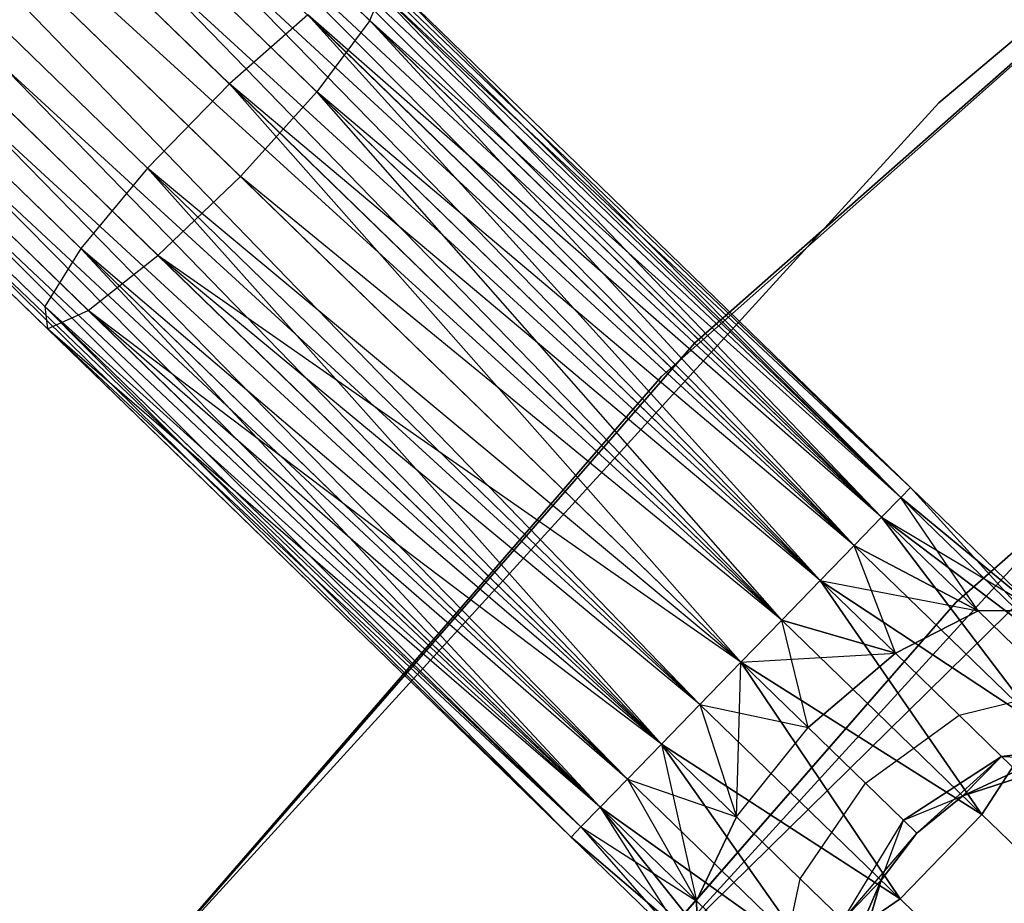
# Model space of a CAD drawing. Extents: x -91 to 91, y -91 to 262.
# Tile 310 of 480: x -47.76 to -43.75, y 42.51 to 46.11. Entities that reach past the tile are written whole.
import ezdxf

# ---------------------------------------------------------------- set-up
doc = ezdxf.new("R2010")
doc.units = 0
doc.header["$LTSCALE"] = 25.4
doc.layers.get('0').update_dxf_attribs({"linetype": 'CONTINUOUS'})

# ---------------------------------------------------------------- blocks, each defined once
blk = doc.blocks.new('ETE0_STL_1')
at = {"color": 0}
for p, q in [((-37.667, 51.1219, 330.5076), (-44.0175, 45.768, 330.5076)), ((-44.0175, 45.768, 321.0076), (-37.667, 51.1219, 321.0076)), ((-37.667, 51.1219, 330.5076), (-44.0175, 45.768, 330.5076)), ((-44.0175, 45.768, 321.0076), (-37.667, 51.1219, 321.0076)), ((-45.0112, 44.7911, 159.5), (-38.7797, 50.283, 159.5)), ((-38.7797, 50.283, 169), (-45.0112, 44.7911, 169)), ((-45.0112, 44.7911, 159.5), (-38.7797, 50.283, 159.5)), ((-38.7797, 50.283, 169), (-45.0112, 44.7911, 169)), ((-38.9328, 50.1646, 158.5), (-45.1475, 44.6537, 158.5)), ((-45.1475, 44.6537, 159.5), (-38.9328, 50.1646, 159.5)), ((-38.9328, 50.1646, 158.5), (-45.1475, 44.6537, 158.5)), ((-45.1475, 44.6537, 159.5), (-38.9328, 50.1646, 159.5)), ((-44.1726, 44.1603, 170.3622), (-49.6517, 49.5593, 170.1281)), ((-44.1324, 44.2017, 170.1281), (-49.6517, 49.5593, 170.1281)), ((-44.1726, 44.1603, 170.3622), (-49.6517, 49.5593, 170.1281)), ((-44.1324, 44.2017, 170.1281), (-49.6517, 49.5593, 170.1281)), ((-44.1324, 44.2017, 169.8871), (-49.6517, 49.5593, 170.1281)), ((-44.1324, 44.2017, 169.8871), (-49.6517, 49.5593, 170.1281)), ((-44.1324, 44.2017, 169.8871), (-49.6919, 49.5179, 169.653)), ((-44.1726, 44.1603, 169.653), (-49.6919, 49.5179, 169.653)), ((-44.1324, 44.2017, 169.8871), (-49.6919, 49.5179, 169.653)), ((-44.1726, 44.1603, 169.653), (-49.6919, 49.5179, 169.653)), ((-44.2506, 44.0799, 169.4395), (-49.6919, 49.5179, 169.653)), ((-44.2506, 44.0799, 169.4395), (-49.6919, 49.5179, 169.653)), ((-44.362, 43.9652, 170.7561), (-49.7699, 49.4375, 170.5757)), ((-44.2506, 44.0799, 170.5757), (-49.7699, 49.4375, 170.5757)), ((-44.362, 43.9652, 170.7561), (-49.7699, 49.4375, 170.5757)), ((-44.2506, 44.0799, 170.5757), (-49.7699, 49.4375, 170.5757)), ((-44.1726, 44.1603, 170.3622), (-49.7699, 49.4375, 170.5757)), ((-44.1726, 44.1603, 170.3622), (-49.7699, 49.4375, 170.5757)), ((-44.2506, 44.0799, 169.4395), (-49.8812, 49.3228, 169.2591)), ((-44.362, 43.9652, 169.2591), (-49.8812, 49.3228, 169.2591)), ((-44.2506, 44.0799, 169.4395), (-49.8812, 49.3228, 169.2591)), ((-44.362, 43.9652, 169.2591), (-49.8812, 49.3228, 169.2591)), ((-44.5002, 43.8229, 169.1222), (-49.8812, 49.3228, 169.2591)), ((-44.5002, 43.8229, 169.1222), (-49.8812, 49.3228, 169.2591)), ((-44.6572, 43.6611, 170.9785), (-50.0194, 49.1805, 170.8931)), ((-44.5002, 43.8229, 170.8931), (-50.0194, 49.1805, 170.8931)), ((-44.6572, 43.6611, 170.9785), (-50.0194, 49.1805, 170.8931)), ((-44.5002, 43.8229, 170.8931), (-50.0194, 49.1805, 170.8931)), ((-44.362, 43.9652, 170.7561), (-50.0194, 49.1805, 170.8931)), ((-44.362, 43.9652, 170.7561), (-50.0194, 49.1805, 170.8931)), ((-37.8636, 49.0953, 159.5), (-43.9479, 43.733, 159.5)), ((-43.9479, 43.733, 169), (-37.8636, 49.0953, 169)), ((-43.9479, 43.733, 169), (-37.8636, 49.0953, 169)), ((-37.8636, 49.0953, 159.5), (-43.9479, 43.733, 159.5)), ((-44.5002, 43.8229, 169.1222), (-50.1764, 49.0187, 169.0367)), ((-44.5002, 43.8229, 169.1222), (-50.1764, 49.0187, 169.0367)), ((-44.6572, 43.6611, 169.0367), (-50.1764, 49.0187, 169.0367)), ((-44.6572, 43.6611, 169.0367), (-50.1764, 49.0187, 169.0367)), ((-50.3431, 48.847, 171.0076), (-44.6572, 43.6611, 170.9785)), ((-44.8239, 43.4894, 169.0076), (-50.3431, 48.847, 169.0076)), ((-44.8239, 43.4894, 169.0076), (-50.3431, 48.847, 169.0076)), ((-44.9905, 43.3177, 170.9785), (-50.3431, 48.847, 171.0076)), ((-44.9905, 43.3177, 170.9785), (-50.3431, 48.847, 171.0076)), ((-44.8239, 43.4894, 171.0076), (-50.3431, 48.847, 171.0076)), ((-44.8239, 43.4894, 171.0076), (-50.3431, 48.847, 171.0076)), ((-50.3431, 48.847, 171.0076), (-44.6572, 43.6611, 170.9785)), ((-44.9905, 43.3177, 169.0367), (-50.5098, 48.6753, 169.0367)), ((-44.9905, 43.3177, 169.0367), (-50.5098, 48.6753, 169.0367)), ((-45.1475, 43.1559, 169.1222), (-50.5098, 48.6753, 169.0367)), ((-45.1475, 43.1559, 169.1222), (-50.5098, 48.6753, 169.0367)), ((-45.2857, 43.0136, 170.7561), (-50.6668, 48.5135, 170.8931)), ((-45.1475, 43.1559, 170.8931), (-50.6668, 48.5135, 170.8931)), ((-45.2857, 43.0136, 170.7561), (-50.6668, 48.5135, 170.8931)), ((-45.1475, 43.1559, 170.8931), (-50.6668, 48.5135, 170.8931)), ((-44.9905, 43.3177, 170.9785), (-50.6668, 48.5135, 170.8931)), ((-44.9905, 43.3177, 170.9785), (-50.6668, 48.5135, 170.8931)), ((-45.1475, 43.1559, 169.1222), (-50.805, 48.3712, 169.2591)), ((-45.2857, 43.0136, 169.2591), (-50.805, 48.3712, 169.2591)), ((-45.1475, 43.1559, 169.1222), (-50.805, 48.3712, 169.2591)), ((-45.2857, 43.0136, 169.2591), (-50.805, 48.3712, 169.2591)), ((-45.3971, 42.8989, 169.4395), (-50.805, 48.3712, 169.2591)), ((-45.3971, 42.8989, 169.4395), (-50.805, 48.3712, 169.2591)), ((-45.4751, 42.8185, 170.3622), (-50.9163, 48.2565, 170.5757)), ((-45.3971, 42.8989, 170.5757), (-50.9163, 48.2565, 170.5757)), ((-45.4751, 42.8185, 170.3622), (-50.9163, 48.2565, 170.5757)), ((-45.3971, 42.8989, 170.5757), (-50.9163, 48.2565, 170.5757)), ((-45.2857, 43.0136, 170.7561), (-50.9163, 48.2565, 170.5757)), ((-45.2857, 43.0136, 170.7561), (-50.9163, 48.2565, 170.5757)), ((-45.3971, 42.8989, 169.4395), (-50.9944, 48.1761, 169.653)), ((-45.4751, 42.8185, 169.653), (-50.9944, 48.1761, 169.653)), ((-45.3971, 42.8989, 169.4395), (-50.9944, 48.1761, 169.653)), ((-45.4751, 42.8185, 169.653), (-50.9944, 48.1761, 169.653)), ((-45.5153, 42.7771, 169.8871), (-50.9944, 48.1761, 169.653)), ((-45.5153, 42.7771, 169.8871), (-50.9944, 48.1761, 169.653)), ((-45.5153, 42.7771, 169.8871), (-51.0346, 48.1347, 170.1281)), ((-45.5153, 42.7771, 169.8871), (-51.0346, 48.1347, 170.1281)), ((-45.5153, 42.7771, 170.1281), (-51.0346, 48.1347, 170.1281)), ((-45.5153, 42.7771, 170.1281), (-51.0346, 48.1347, 170.1281)), ((-45.4751, 42.8185, 170.3622), (-51.0346, 48.1347, 170.1281)), ((-45.4751, 42.8185, 170.3622), (-51.0346, 48.1347, 170.1281)), ((-46.3356, 46.1038, 319.2211), (-48.3737, 48.0823, 318.5705)), ((-46.3356, 46.1038, 319.2211), (-48.3737, 48.0823, 318.5705)), ((-46.9073, 45.8453, 320.7428), (-49.1068, 47.9804, 320.0407)), ((-46.9073, 45.8453, 320.7428), (-49.1068, 47.9804, 320.0407)), ((-46.5511, 45.8137, 318.9072), (-48.5559, 47.7598, 318.2673)), ((-46.5511, 45.8137, 318.9072), (-48.5559, 47.7598, 318.2673)), ((-47.2407, 45.5019, 320.7428), (-49.4402, 47.637, 320.0407)), ((-47.2407, 45.5019, 320.7428), (-49.4402, 47.637, 320.0407)), ((-48.8553, 47.4028, 318.1579), (-46.8625, 45.4683, 318.794)), ((-48.8553, 47.4028, 318.1579), (-46.8625, 45.4683, 318.794)), ((-47.512, 45.1746, 320.5228), (-49.6882, 47.2871, 319.8282)), ((-47.512, 45.1746, 320.5228), (-49.6882, 47.2871, 319.8282)), ((-47.1985, 45.1468, 318.9072), (-49.2033, 47.0929, 318.2673)), ((-47.1985, 45.1468, 318.9072), (-49.2033, 47.0929, 318.2673)), ((-47.6591, 44.9385, 320.1334), (-49.794, 47.0109, 319.4519)), ((-47.6591, 44.9385, 320.1334), (-49.794, 47.0109, 319.4519)), ((-47.4821, 44.9228, 319.2211), (-49.5202, 46.9012, 318.5705)), ((-47.4821, 44.9228, 319.2211), (-49.5202, 46.9012, 318.5705)), ((-40.4666, 46.9069, 327.5076), (-46.243, 41.2237, 327.5076)), ((-46.243, 41.2237, 328.5076), (-40.4666, 46.9069, 328.5076)), ((-40.4666, 46.9069, 327.5076), (-46.243, 41.2237, 327.5076)), ((-46.243, 41.2237, 328.5076), (-40.4666, 46.9069, 328.5076)), ((-47.6483, 44.8476, 319.6635), (-49.7334, 46.8716, 318.998)), ((-47.6483, 44.8476, 319.6635), (-49.7334, 46.8716, 318.998)), ((-44.2506, 44.0799, 320.5757), (-46.3566, 46.2803, 320.1334)), ((-44.1726, 44.1603, 320.3622), (-46.3566, 46.2803, 320.1334)), ((-44.2506, 44.0799, 320.5757), (-46.3566, 46.2803, 320.1334)), ((-44.1726, 44.1603, 320.3622), (-46.3566, 46.2803, 320.1334)), ((-44.1324, 44.2017, 320.1281), (-46.3566, 46.2803, 320.1334)), ((-44.1324, 44.2017, 320.1281), (-46.3566, 46.2803, 320.1334)), ((-46.3356, 46.1038, 319.2211), (-46.2654, 46.2722, 319.6635)), ((-46.3356, 46.1038, 319.2211), (-46.2654, 46.2722, 319.6635)), ((-44.1324, 44.2017, 319.8871), (-46.2654, 46.2722, 319.6635)), ((-44.1324, 44.2017, 320.1281), (-46.2654, 46.2722, 319.6635)), ((-44.1324, 44.2017, 320.1281), (-46.2654, 46.2722, 319.6635)), ((-44.1324, 44.2017, 319.8871), (-46.2654, 46.2722, 319.6635)), ((-44.1726, 44.1603, 319.653), (-46.2654, 46.2722, 319.6635)), ((-44.1726, 44.1603, 319.653), (-46.2654, 46.2722, 319.6635)), ((-46.5882, 46.1263, 320.5228), (-46.9073, 45.8453, 320.7428)), ((-46.5882, 46.1263, 320.5228), (-46.9073, 45.8453, 320.7428)), ((-44.5002, 43.8229, 320.8931), (-46.5882, 46.1263, 320.5228)), ((-44.362, 43.9652, 320.7561), (-46.5882, 46.1263, 320.5228)), ((-44.5002, 43.8229, 320.8931), (-46.5882, 46.1263, 320.5228)), ((-44.362, 43.9652, 320.7561), (-46.5882, 46.1263, 320.5228)), ((-44.2506, 44.0799, 320.5757), (-46.5882, 46.1263, 320.5228)), ((-44.2506, 44.0799, 320.5757), (-46.5882, 46.1263, 320.5228)), ((-46.3356, 46.1038, 319.2211), (-46.5511, 45.8137, 318.9072)), ((-46.3356, 46.1038, 319.2211), (-46.5511, 45.8137, 318.9072)), ((-44.1726, 44.1603, 319.653), (-46.3356, 46.1038, 319.2211)), ((-44.2506, 44.0799, 319.4395), (-46.3356, 46.1038, 319.2211)), ((-44.1726, 44.1603, 319.653), (-46.3356, 46.1038, 319.2211)), ((-44.2506, 44.0799, 319.4395), (-46.3356, 46.1038, 319.2211)), ((-44.362, 43.9652, 319.2591), (-46.3356, 46.1038, 319.2211)), ((-44.362, 43.9652, 319.2591), (-46.3356, 46.1038, 319.2211)), ((-46.9073, 45.8453, 320.7428), (-47.2407, 45.5019, 320.7428)), ((-46.9073, 45.8453, 320.7428), (-47.2407, 45.5019, 320.7428)), ((-44.8239, 43.4894, 321.0076), (-46.9073, 45.8453, 320.7428)), ((-44.6572, 43.6611, 320.9785), (-46.9073, 45.8453, 320.7428)), ((-44.8239, 43.4894, 321.0076), (-46.9073, 45.8453, 320.7428)), ((-44.6572, 43.6611, 320.9785), (-46.9073, 45.8453, 320.7428)), ((-44.5002, 43.8229, 320.8931), (-46.9073, 45.8453, 320.7428)), ((-44.5002, 43.8229, 320.8931), (-46.9073, 45.8453, 320.7428)), ((-46.5511, 45.8137, 318.9072), (-46.8625, 45.4683, 318.794)), ((-46.5511, 45.8137, 318.9072), (-46.8625, 45.4683, 318.794)), ((-44.362, 43.9652, 319.2591), (-46.5511, 45.8137, 318.9072)), ((-44.362, 43.9652, 319.2591), (-46.5511, 45.8137, 318.9072)), ((-44.5002, 43.8229, 319.1222), (-46.5511, 45.8137, 318.9072)), ((-44.5002, 43.8229, 319.1222), (-46.5511, 45.8137, 318.9072)), ((-44.6572, 43.6611, 319.0367), (-46.5511, 45.8137, 318.9072)), ((-44.6572, 43.6611, 319.0367), (-46.5511, 45.8137, 318.9072)), ((-44.0175, 45.768, 330.5076), (-49.6149, 39.631, 330.5076)), ((-49.6149, 39.631, 321.0076), (-44.0175, 45.768, 321.0076)), ((-44.0175, 45.768, 330.5076), (-49.6149, 39.631, 330.5076)), ((-49.6149, 39.631, 321.0076), (-44.0175, 45.768, 321.0076)), ((-44.0175, 45.768, 330.5076), (-44.0175, 45.768, 321.0076)), ((-44.0175, 45.768, 330.5076), (-44.0175, 45.768, 321.0076)), ((-47.2407, 45.5019, 320.7428), (-47.512, 45.1746, 320.5228)), ((-47.2407, 45.5019, 320.7428), (-47.512, 45.1746, 320.5228)), ((-45.1475, 43.1559, 320.8931), (-47.2407, 45.5019, 320.7428)), ((-44.9905, 43.3177, 320.9785), (-47.2407, 45.5019, 320.7428)), ((-45.1475, 43.1559, 320.8931), (-47.2407, 45.5019, 320.7428)), ((-44.9905, 43.3177, 320.9785), (-47.2407, 45.5019, 320.7428)), ((-44.8239, 43.4894, 321.0076), (-47.2407, 45.5019, 320.7428)), ((-44.8239, 43.4894, 321.0076), (-47.2407, 45.5019, 320.7428)), ((-47.1985, 45.1468, 318.9072), (-46.8625, 45.4683, 318.794)), ((-47.1985, 45.1468, 318.9072), (-46.8625, 45.4683, 318.794)), ((-46.8625, 45.4683, 318.794), (-44.8239, 43.4894, 319.0076)), ((-44.6572, 43.6611, 319.0367), (-46.8625, 45.4683, 318.794)), ((-44.6572, 43.6611, 319.0367), (-46.8625, 45.4683, 318.794)), ((-46.8625, 45.4683, 318.794), (-44.8239, 43.4894, 319.0076)), ((-47.512, 45.1746, 320.5228), (-47.6591, 44.9385, 320.1334)), ((-47.512, 45.1746, 320.5228), (-47.6591, 44.9385, 320.1334)), ((-45.3971, 42.8989, 320.5757), (-47.512, 45.1746, 320.5228)), ((-45.2857, 43.0136, 320.7561), (-47.512, 45.1746, 320.5228)), ((-45.3971, 42.8989, 320.5757), (-47.512, 45.1746, 320.5228)), ((-45.2857, 43.0136, 320.7561), (-47.512, 45.1746, 320.5228)), ((-45.1475, 43.1559, 320.8931), (-47.512, 45.1746, 320.5228)), ((-45.1475, 43.1559, 320.8931), (-47.512, 45.1746, 320.5228)), ((-47.4821, 44.9228, 319.2211), (-47.1985, 45.1468, 318.9072)), ((-47.4821, 44.9228, 319.2211), (-47.1985, 45.1468, 318.9072)), ((-44.8239, 43.4894, 319.0076), (-47.1985, 45.1468, 318.9072)), ((-44.9905, 43.3177, 319.0367), (-47.1985, 45.1468, 318.9072)), ((-44.8239, 43.4894, 319.0076), (-47.1985, 45.1468, 318.9072)), ((-44.9905, 43.3177, 319.0367), (-47.1985, 45.1468, 318.9072)), ((-45.1475, 43.1559, 319.1222), (-47.1985, 45.1468, 318.9072)), ((-45.1475, 43.1559, 319.1222), (-47.1985, 45.1468, 318.9072)), ((-45.5153, 42.7771, 320.1281), (-47.6591, 44.9385, 320.1334)), ((-47.6591, 44.9385, 320.1334), (-47.6483, 44.8476, 319.6635)), ((-45.4751, 42.8185, 320.3622), (-47.6591, 44.9385, 320.1334)), ((-45.5153, 42.7771, 320.1281), (-47.6591, 44.9385, 320.1334)), ((-45.4751, 42.8185, 320.3622), (-47.6591, 44.9385, 320.1334)), ((-45.3971, 42.8989, 320.5757), (-47.6591, 44.9385, 320.1334)), ((-45.3971, 42.8989, 320.5757), (-47.6591, 44.9385, 320.1334)), ((-47.6591, 44.9385, 320.1334), (-47.6483, 44.8476, 319.6635)), ((-47.6483, 44.8476, 319.6635), (-47.4821, 44.9228, 319.2211)), ((-47.6483, 44.8476, 319.6635), (-47.4821, 44.9228, 319.2211)), ((-45.1475, 43.1559, 319.1222), (-47.4821, 44.9228, 319.2211)), ((-45.2857, 43.0136, 319.2591), (-47.4821, 44.9228, 319.2211)), ((-45.1475, 43.1559, 319.1222), (-47.4821, 44.9228, 319.2211)), ((-45.2857, 43.0136, 319.2591), (-47.4821, 44.9228, 319.2211)), ((-45.3971, 42.8989, 319.4395), (-47.4821, 44.9228, 319.2211)), ((-45.3971, 42.8989, 319.4395), (-47.4821, 44.9228, 319.2211)), ((-45.5153, 42.7771, 320.1281), (-47.6483, 44.8476, 319.6635)), ((-45.5153, 42.7771, 319.8871), (-47.6483, 44.8476, 319.6635)), ((-45.3971, 42.8989, 319.4395), (-47.6483, 44.8476, 319.6635)), ((-45.3971, 42.8989, 319.4395), (-47.6483, 44.8476, 319.6635)), ((-45.4751, 42.8185, 319.653), (-47.6483, 44.8476, 319.6635)), ((-45.5153, 42.7771, 319.8871), (-47.6483, 44.8476, 319.6635)), ((-45.4751, 42.8185, 319.653), (-47.6483, 44.8476, 319.6635)), ((-45.5153, 42.7771, 320.1281), (-47.6483, 44.8476, 319.6635)), ((-50.4725, 38.5328, 159.5), (-45.0112, 44.7911, 159.5)), ((-45.0112, 44.7911, 169), (-50.4725, 38.5328, 169)), ((-50.4725, 38.5328, 159.5), (-45.0112, 44.7911, 159.5)), ((-45.0112, 44.7911, 169), (-50.4725, 38.5328, 169)), ((-45.0112, 44.7911, 159.5), (-45.0112, 44.7911, 169)), ((-45.0112, 44.7911, 159.5), (-45.0112, 44.7911, 169)), ((-48.4429, 38.6948, 330.5076), (-42.9777, 44.6868, 330.5076)), ((-42.9777, 44.6868, 321.0076), (-48.4429, 38.6948, 321.0076)), ((-42.9777, 44.6868, 321.0076), (-48.4429, 38.6948, 321.0076)), ((-48.4429, 38.6948, 330.5076), (-42.9777, 44.6868, 330.5076)), ((-45.1475, 44.6537, 158.5), (-50.5898, 38.3787, 158.5)), ((-50.5898, 38.3787, 159.5), (-45.1475, 44.6537, 159.5)), ((-45.1475, 44.6537, 158.5), (-50.5898, 38.3787, 158.5)), ((-50.5898, 38.3787, 159.5), (-45.1475, 44.6537, 159.5)), ((-45.1475, 44.6537, 158.5), (-45.1475, 44.6537, 159.5)), ((-45.1475, 44.6537, 158.5), (-45.1475, 44.6537, 159.5)), ((-44.1324, 44.2017, 320.1281), (-44.1726, 44.1603, 320.3622)), ((-44.1726, 44.1603, 319.653), (-44.1324, 44.2017, 319.8871)), ((-44.1324, 44.2017, 320.1281), (-44.1726, 44.1603, 320.3622)), ((-44.1726, 44.1603, 319.653), (-44.1324, 44.2017, 319.8871)), ((-44.1726, 44.1603, 170.3622), (-44.1324, 44.2017, 170.1281)), ((-44.1324, 44.2017, 169.8871), (-44.1726, 44.1603, 169.653)), ((-44.1324, 44.2017, 169.8871), (-44.1726, 44.1603, 169.653)), ((-44.1726, 44.1603, 170.3622), (-44.1324, 44.2017, 170.1281)), ((-43.6163, 43.7007, 320.2712), (-44.1324, 44.2017, 320.1281)), ((-43.6163, 43.7007, 320.2712), (-44.1324, 44.2017, 319.8871)), ((-43.6163, 43.7007, 320.2712), (-44.1324, 44.2017, 320.1281)), ((-43.6163, 43.7007, 320.2712), (-44.1324, 44.2017, 319.8871)), ((-43.526, 43.5327, 319.8322), (-44.1324, 44.2017, 319.8871)), ((-43.526, 43.5327, 319.8322), (-44.1324, 44.2017, 319.8871)), ((-44.1324, 44.2017, 170.1281), (-43.6163, 43.7007, 169.744)), ((-44.1324, 44.2017, 169.8871), (-43.6163, 43.7007, 169.744)), ((-44.1324, 44.2017, 169.8871), (-43.6163, 43.7007, 169.744)), ((-44.1324, 44.2017, 170.1281), (-43.6163, 43.7007, 169.744)), ((-44.1324, 44.2017, 170.1281), (-43.526, 43.5327, 170.183)), ((-44.1324, 44.2017, 170.1281), (-43.526, 43.5327, 170.183)), ((-44.1726, 44.1603, 320.3622), (-44.2506, 44.0799, 320.5757)), ((-44.2506, 44.0799, 319.4395), (-44.1726, 44.1603, 319.653)), ((-44.1726, 44.1603, 320.3622), (-44.2506, 44.0799, 320.5757)), ((-44.2506, 44.0799, 319.4395), (-44.1726, 44.1603, 319.653)), ((-44.2506, 44.0799, 170.5757), (-44.1726, 44.1603, 170.3622)), ((-44.1726, 44.1603, 169.653), (-44.2506, 44.0799, 169.4395)), ((-44.1726, 44.1603, 169.653), (-44.2506, 44.0799, 169.4395)), ((-44.2506, 44.0799, 170.5757), (-44.1726, 44.1603, 170.3622)), ((-43.8574, 43.6982, 320.6847), (-44.1726, 44.1603, 320.3622)), ((-43.8574, 43.6982, 320.6847), (-44.1726, 44.1603, 320.3622)), ((-43.6163, 43.7007, 320.2712), (-44.1726, 44.1603, 320.3622)), ((-43.6163, 43.7007, 320.2712), (-44.1726, 44.1603, 320.3622)), ((-43.526, 43.5327, 319.8322), (-44.1726, 44.1603, 319.653)), ((-43.526, 43.5327, 319.8322), (-44.1726, 44.1603, 319.653)), ((-44.1726, 44.1603, 169.653), (-43.6163, 43.7007, 169.744)), ((-44.1726, 44.1603, 169.653), (-43.6163, 43.7007, 169.744)), ((-44.1726, 44.1603, 170.3622), (-43.526, 43.5327, 170.183)), ((-44.1726, 44.1603, 170.3622), (-43.526, 43.5327, 170.183)), ((-44.2506, 44.0799, 320.5757), (-44.362, 43.9652, 320.7561)), ((-44.362, 43.9652, 319.2591), (-44.2506, 44.0799, 319.4395)), ((-44.2506, 44.0799, 320.5757), (-44.362, 43.9652, 320.7561)), ((-44.362, 43.9652, 319.2591), (-44.2506, 44.0799, 319.4395)), ((-44.362, 43.9652, 170.7561), (-44.2506, 44.0799, 170.5757)), ((-44.2506, 44.0799, 169.4395), (-44.362, 43.9652, 169.2591)), ((-44.2506, 44.0799, 169.4395), (-44.362, 43.9652, 169.2591)), ((-44.362, 43.9652, 170.7561), (-44.2506, 44.0799, 170.5757)), ((-43.8574, 43.6982, 320.6847), (-44.2506, 44.0799, 320.5757)), ((-43.8574, 43.6982, 320.6847), (-44.2506, 44.0799, 320.5757)), ((-43.526, 43.5327, 319.8322), (-44.2506, 44.0799, 319.4395)), ((-43.526, 43.5327, 319.8322), (-44.2506, 44.0799, 319.4395)), ((-43.6073, 43.2326, 319.4683), (-44.2506, 44.0799, 319.4395)), ((-43.6073, 43.2326, 319.4683), (-44.2506, 44.0799, 319.4395)), ((-44.2506, 44.0799, 169.4395), (-43.8574, 43.6982, 169.3306)), ((-44.2506, 44.0799, 169.4395), (-43.8574, 43.6982, 169.3306)), ((-44.2506, 44.0799, 169.4395), (-43.6163, 43.7007, 169.744)), ((-44.2506, 44.0799, 169.4395), (-43.6163, 43.7007, 169.744)), ((-44.2506, 44.0799, 170.5757), (-43.526, 43.5327, 170.183)), ((-44.2506, 44.0799, 170.5757), (-43.526, 43.5327, 170.183)), ((-44.2506, 44.0799, 170.5757), (-43.6073, 43.2326, 170.5469)), ((-44.2506, 44.0799, 170.5757), (-43.6073, 43.2326, 170.5469)), ((-44.362, 43.9652, 320.7561), (-44.5002, 43.8229, 320.8931)), ((-44.5002, 43.8229, 319.1222), (-44.362, 43.9652, 319.2591)), ((-44.362, 43.9652, 320.7561), (-44.5002, 43.8229, 320.8931)), ((-44.5002, 43.8229, 319.1222), (-44.362, 43.9652, 319.2591)), ((-44.5002, 43.8229, 170.8931), (-44.362, 43.9652, 170.7561)), ((-44.362, 43.9652, 169.2591), (-44.5002, 43.8229, 169.1222)), ((-44.362, 43.9652, 169.2591), (-44.5002, 43.8229, 169.1222)), ((-44.5002, 43.8229, 170.8931), (-44.362, 43.9652, 170.7561)), ((-44.1941, 43.5258, 320.9779), (-44.362, 43.9652, 320.7561)), ((-44.1941, 43.5258, 320.9779), (-44.362, 43.9652, 320.7561)), ((-43.8574, 43.6982, 320.6847), (-44.362, 43.9652, 320.7561)), ((-43.8574, 43.6982, 320.6847), (-44.362, 43.9652, 320.7561)), ((-43.6073, 43.2326, 319.4683), (-44.362, 43.9652, 319.2591)), ((-43.6073, 43.2326, 319.4683), (-44.362, 43.9652, 319.2591)), ((-44.362, 43.9652, 169.2591), (-43.8574, 43.6982, 169.3306)), ((-44.362, 43.9652, 169.2591), (-43.8574, 43.6982, 169.3306)), ((-44.362, 43.9652, 170.7561), (-43.6073, 43.2326, 170.5469)), ((-44.362, 43.9652, 170.7561), (-43.6073, 43.2326, 170.5469)), ((-44.5002, 43.8229, 320.8931), (-44.6572, 43.6611, 320.9785)), ((-44.6572, 43.6611, 319.0367), (-44.5002, 43.8229, 319.1222)), ((-44.5002, 43.8229, 320.8931), (-44.6572, 43.6611, 320.9785)), ((-44.6572, 43.6611, 319.0367), (-44.5002, 43.8229, 319.1222)), ((-44.6572, 43.6611, 170.9785), (-44.5002, 43.8229, 170.8931)), ((-44.5002, 43.8229, 169.1222), (-44.6572, 43.6611, 169.0367)), ((-44.5002, 43.8229, 169.1222), (-44.6572, 43.6611, 169.0367)), ((-44.6572, 43.6611, 170.9785), (-44.5002, 43.8229, 170.8931)), ((-44.1941, 43.5258, 320.9779), (-44.5002, 43.8229, 320.8931)), ((-44.1941, 43.5258, 320.9779), (-44.5002, 43.8229, 320.8931)), ((-43.6073, 43.2326, 319.4683), (-44.5002, 43.8229, 319.1222)), ((-43.6073, 43.2326, 319.4683), (-44.5002, 43.8229, 319.1222)), ((-43.8414, 42.8692, 319.2628), (-44.5002, 43.8229, 319.1222)), ((-43.8414, 42.8692, 319.2628), (-44.5002, 43.8229, 319.1222)), ((-44.5002, 43.8229, 169.1222), (-44.1941, 43.5258, 169.0373)), ((-44.5002, 43.8229, 169.1222), (-44.1941, 43.5258, 169.0373)), ((-44.5002, 43.8229, 169.1222), (-43.8574, 43.6982, 169.3306)), ((-44.5002, 43.8229, 169.1222), (-43.8574, 43.6982, 169.3306)), ((-44.5002, 43.8229, 170.8931), (-43.6073, 43.2326, 170.5469)), ((-44.5002, 43.8229, 170.8931), (-43.6073, 43.2326, 170.5469)), ((-44.5002, 43.8229, 170.8931), (-43.8414, 42.8692, 170.7524)), ((-44.5002, 43.8229, 170.8931), (-43.8414, 42.8692, 170.7524)), ((-43.9479, 43.733, 159.5), (-49.2803, 37.6225, 159.5)), ((-49.2803, 37.6225, 169), (-43.9479, 43.733, 169)), ((-49.2803, 37.6225, 169), (-43.9479, 43.733, 169)), ((-43.9479, 43.733, 159.5), (-49.2803, 37.6225, 159.5)), ((-43.9479, 43.733, 169), (-43.9479, 43.733, 159.5)), ((-43.9479, 43.733, 169), (-43.9479, 43.733, 159.5)), ((-44.1941, 43.5258, 320.9779), (-43.8574, 43.6982, 320.6847)), ((-44.1941, 43.5258, 320.9779), (-43.8574, 43.6982, 320.6847)), ((-43.8574, 43.6982, 169.3306), (-44.1941, 43.5258, 169.0373)), ((-43.8574, 43.6982, 169.3306), (-44.1941, 43.5258, 169.0373)), ((-43.8574, 43.6982, 320.6847), (-43.6163, 43.7007, 320.2712)), ((-43.8574, 43.6982, 320.6847), (-43.6163, 43.7007, 320.2712)), ((-43.6163, 43.7007, 169.744), (-43.8574, 43.6982, 169.3306)), ((-43.6163, 43.7007, 169.744), (-43.8574, 43.6982, 169.3306)), ((-43.5241, 43.3747, 320.9951), (-43.8574, 43.6982, 320.6847)), ((-43.5241, 43.3747, 320.9951), (-43.8574, 43.6982, 320.6847)), ((-43.8574, 43.6982, 169.3306), (-43.5241, 43.3747, 169.0201)), ((-43.8574, 43.6982, 169.3306), (-43.5241, 43.3747, 169.0201)), ((-44.6572, 43.6611, 320.9785), (-44.8239, 43.4894, 321.0076)), ((-44.8239, 43.4894, 319.0076), (-44.6572, 43.6611, 319.0367)), ((-44.6572, 43.6611, 320.9785), (-44.8239, 43.4894, 321.0076)), ((-44.8239, 43.4894, 319.0076), (-44.6572, 43.6611, 319.0367)), ((-44.6572, 43.6611, 169.0367), (-44.8239, 43.4894, 169.0076)), ((-44.8239, 43.4894, 171.0076), (-44.6572, 43.6611, 170.9785)), ((-44.6572, 43.6611, 169.0367), (-44.8239, 43.4894, 169.0076)), ((-44.8239, 43.4894, 171.0076), (-44.6572, 43.6611, 170.9785)), ((-44.5493, 43.2229, 321.0837), (-44.6572, 43.6611, 320.9785)), ((-44.5493, 43.2229, 321.0837), (-44.6572, 43.6611, 320.9785)), ((-44.1941, 43.5258, 320.9779), (-44.6572, 43.6611, 320.9785)), ((-44.1941, 43.5258, 320.9779), (-44.6572, 43.6611, 320.9785)), ((-43.8414, 42.8692, 319.2628), (-44.6572, 43.6611, 319.0367)), ((-43.8414, 42.8692, 319.2628), (-44.6572, 43.6611, 319.0367)), ((-44.6572, 43.6611, 169.0367), (-44.1941, 43.5258, 169.0373)), ((-44.6572, 43.6611, 169.0367), (-44.1941, 43.5258, 169.0373)), ((-44.6572, 43.6611, 170.9785), (-43.8414, 42.8692, 170.7524)), ((-44.6572, 43.6611, 170.9785), (-43.8414, 42.8692, 170.7524)), ((-44.8239, 43.4894, 169.0076), (-44.1941, 43.5258, 169.0373)), ((-44.8239, 43.4894, 169.0076), (-44.1941, 43.5258, 169.0373)), ((-44.5493, 43.2229, 321.0837), (-44.1941, 43.5258, 320.9779)), ((-44.5493, 43.2229, 321.0837), (-44.1941, 43.5258, 320.9779)), ((-44.1941, 43.5258, 169.0373), (-44.5493, 43.2229, 168.9315)), ((-44.1941, 43.5258, 169.0373), (-44.5493, 43.2229, 168.9315)), ((-43.9347, 43.2739, 321.2195), (-44.1941, 43.5258, 320.9779)), ((-43.9347, 43.2739, 321.2195), (-44.1941, 43.5258, 320.9779)), ((-44.1941, 43.5258, 169.0373), (-43.9347, 43.2739, 168.7957)), ((-44.1941, 43.5258, 169.0373), (-43.9347, 43.2739, 168.7957)), ((-44.9905, 43.3177, 319.0367), (-44.8239, 43.4894, 319.0076)), ((-44.8239, 43.4894, 321.0076), (-44.9905, 43.3177, 320.9785)), ((-44.9905, 43.3177, 319.0367), (-44.8239, 43.4894, 319.0076)), ((-44.8239, 43.4894, 321.0076), (-44.9905, 43.3177, 320.9785)), ((-44.8239, 43.4894, 169.0076), (-44.9905, 43.3177, 169.0367)), ((-44.9905, 43.3177, 170.9785), (-44.8239, 43.4894, 171.0076)), ((-44.9905, 43.3177, 170.9785), (-44.8239, 43.4894, 171.0076)), ((-44.8239, 43.4894, 169.0076), (-44.9905, 43.3177, 169.0367)), ((-44.8415, 42.8589, 320.9779), (-44.8239, 43.4894, 321.0076)), ((-44.8415, 42.8589, 320.9779), (-44.8239, 43.4894, 321.0076)), ((-44.8239, 43.4894, 321.0076), (-44.5493, 43.2229, 321.0837)), ((-43.8414, 42.8692, 319.2628), (-44.8239, 43.4894, 319.0076)), ((-43.8414, 42.8692, 319.2628), (-44.8239, 43.4894, 319.0076)), ((-44.1748, 42.5258, 319.2628), (-44.8239, 43.4894, 319.0076)), ((-44.1748, 42.5258, 319.2628), (-44.8239, 43.4894, 319.0076)), ((-44.8239, 43.4894, 321.0076), (-44.5493, 43.2229, 321.0837)), ((-44.5493, 43.2229, 168.9315), (-44.8239, 43.4894, 169.0076)), ((-44.8239, 43.4894, 171.0076), (-43.8414, 42.8692, 170.7524)), ((-44.8239, 43.4894, 171.0076), (-43.8414, 42.8692, 170.7524)), ((-44.8239, 43.4894, 171.0076), (-44.1748, 42.5258, 170.7524)), ((-44.8239, 43.4894, 171.0076), (-44.1748, 42.5258, 170.7524)), ((-44.5493, 43.2229, 168.9315), (-44.8239, 43.4894, 169.0076)), ((-43.9347, 43.2739, 321.2195), (-43.5241, 43.3747, 320.9951)), ((-43.9347, 43.2739, 321.2195), (-43.5241, 43.3747, 320.9951)), ((-43.9347, 43.2739, 168.7957), (-43.5241, 43.3747, 169.0201)), ((-43.9347, 43.2739, 168.7957), (-43.5241, 43.3747, 169.0201)), ((-45.1475, 43.1559, 319.1222), (-44.9905, 43.3177, 319.0367)), ((-44.9905, 43.3177, 320.9785), (-45.1475, 43.1559, 320.8931)), ((-45.1475, 43.1559, 319.1222), (-44.9905, 43.3177, 319.0367)), ((-44.9905, 43.3177, 320.9785), (-45.1475, 43.1559, 320.8931)), ((-44.9905, 43.3177, 169.0367), (-45.1475, 43.1559, 169.1222)), ((-45.1475, 43.1559, 170.8931), (-44.9905, 43.3177, 170.9785)), ((-45.1475, 43.1559, 170.8931), (-44.9905, 43.3177, 170.9785)), ((-44.9905, 43.3177, 169.0367), (-45.1475, 43.1559, 169.1222)), ((-44.1748, 42.5258, 319.2628), (-44.9905, 43.3177, 319.0367)), ((-44.1748, 42.5258, 319.2628), (-44.9905, 43.3177, 319.0367)), ((-44.9905, 43.3177, 320.9785), (-44.8415, 42.8589, 320.9779)), ((-44.9905, 43.3177, 320.9785), (-44.8415, 42.8589, 320.9779)), ((-44.9905, 43.3177, 170.9785), (-44.1748, 42.5258, 170.7524)), ((-44.9905, 43.3177, 170.9785), (-44.1748, 42.5258, 170.7524)), ((-44.9905, 43.3177, 169.0367), (-44.8415, 42.8589, 169.0373)), ((-44.9905, 43.3177, 169.0367), (-44.8415, 42.8589, 169.0373)), ((-44.9905, 43.3177, 169.0367), (-44.5493, 43.2229, 168.9315)), ((-44.9905, 43.3177, 169.0367), (-44.5493, 43.2229, 168.9315)), ((-44.3165, 42.9969, 321.3005), (-43.9347, 43.2739, 321.2195)), ((-44.3165, 42.9969, 321.3005), (-43.9347, 43.2739, 321.2195)), ((-44.3165, 42.9969, 168.7147), (-43.9347, 43.2739, 168.7957)), ((-44.3165, 42.9969, 168.7147), (-43.9347, 43.2739, 168.7957)), ((-43.7613, 43.1056, 321.5811), (-43.9347, 43.2739, 321.2195)), ((-43.7613, 43.1056, 321.5811), (-43.9347, 43.2739, 321.2195)), ((-43.9347, 43.2739, 168.7957), (-43.7613, 43.1056, 168.4341)), ((-43.9347, 43.2739, 168.7957), (-43.7613, 43.1056, 168.4341)), ((-44.8415, 42.8589, 320.9779), (-44.5493, 43.2229, 321.0837)), ((-44.8415, 42.8589, 320.9779), (-44.5493, 43.2229, 321.0837)), ((-44.8415, 42.8589, 169.0373), (-44.5493, 43.2229, 168.9315)), ((-44.8415, 42.8589, 169.0373), (-44.5493, 43.2229, 168.9315)), ((-44.5493, 43.2229, 321.0837), (-44.3165, 42.9969, 321.3005)), ((-44.5493, 43.2229, 321.0837), (-44.3165, 42.9969, 321.3005)), ((-44.3165, 42.9969, 168.7147), (-44.5493, 43.2229, 168.9315)), ((-44.3165, 42.9969, 168.7147), (-44.5493, 43.2229, 168.9315)), ((-43.6073, 43.2326, 319.4683), (-43.8414, 42.8692, 319.2628)), ((-43.6073, 43.2326, 319.4683), (-43.8414, 42.8692, 319.2628)), ((-43.8414, 42.8692, 170.7524), (-43.6073, 43.2326, 170.5469)), ((-43.8414, 42.8692, 170.7524), (-43.6073, 43.2326, 170.5469)), ((-45.2857, 43.0136, 319.2591), (-45.1475, 43.1559, 319.1222)), ((-45.1475, 43.1559, 320.8931), (-45.2857, 43.0136, 320.7561)), ((-45.2857, 43.0136, 319.2591), (-45.1475, 43.1559, 319.1222)), ((-45.1475, 43.1559, 320.8931), (-45.2857, 43.0136, 320.7561)), ((-45.1475, 43.1559, 169.1222), (-45.2857, 43.0136, 169.2591)), ((-45.2857, 43.0136, 170.7561), (-45.1475, 43.1559, 170.8931)), ((-45.2857, 43.0136, 170.7561), (-45.1475, 43.1559, 170.8931)), ((-45.1475, 43.1559, 169.1222), (-45.2857, 43.0136, 169.2591)), ((-44.1748, 42.5258, 319.2628), (-45.1475, 43.1559, 319.1222)), ((-44.1748, 42.5258, 319.2628), (-45.1475, 43.1559, 319.1222)), ((-44.531, 42.281, 319.4683), (-45.1475, 43.1559, 319.1222)), ((-44.531, 42.281, 319.4683), (-45.1475, 43.1559, 319.1222)), ((-45.1475, 43.1559, 320.8931), (-44.8415, 42.8589, 320.9779)), ((-45.1475, 43.1559, 320.8931), (-44.8415, 42.8589, 320.9779)), ((-45.1475, 43.1559, 320.8931), (-45.0039, 42.5172, 320.6847)), ((-45.1475, 43.1559, 320.8931), (-45.0039, 42.5172, 320.6847)), ((-45.1475, 43.1559, 170.8931), (-44.1748, 42.5258, 170.7524)), ((-45.1475, 43.1559, 170.8931), (-44.1748, 42.5258, 170.7524)), ((-45.1475, 43.1559, 170.8931), (-44.531, 42.281, 170.5469)), ((-45.1475, 43.1559, 170.8931), (-44.531, 42.281, 170.5469)), ((-45.1475, 43.1559, 169.1222), (-44.8415, 42.8589, 169.0373)), ((-45.1475, 43.1559, 169.1222), (-44.8415, 42.8589, 169.0373)), ((-43.3014, 43.1585, 321.4596), (-43.7613, 43.1056, 321.5811)), ((-43.3014, 43.1585, 321.4596), (-43.7613, 43.1056, 321.5811)), ((-43.7613, 43.1056, 168.4341), (-43.3014, 43.1585, 168.5556)), ((-43.7613, 43.1056, 168.4341), (-43.3014, 43.1585, 168.5556)), ((-43.7613, 43.1056, 321.5811), (-44.1609, 42.8459, 321.6249)), ((-43.7613, 43.1056, 321.5811), (-44.1609, 42.8459, 321.6249)), ((-44.1609, 42.8459, 168.3903), (-43.7613, 43.1056, 168.4341)), ((-44.1609, 42.8459, 168.3903), (-43.7613, 43.1056, 168.4341)), ((-44.1063, 42.7929, 322.0076), (-43.7613, 43.1056, 321.5811)), ((-44.1063, 42.7929, 322.0076), (-43.7613, 43.1056, 321.5811)), ((-43.9188, 42.9444, 322.0076), (-43.7613, 43.1056, 321.5811)), ((-43.9188, 42.9444, 322.0076), (-43.7613, 43.1056, 321.5811)), ((-43.7613, 43.1056, 168.4341), (-43.9188, 42.9444, 168.0076)), ((-43.7613, 43.1056, 168.4341), (-43.9188, 42.9444, 168.0076)), ((-43.464, 43.0935, 327.5076), (-43.9188, 42.9444, 327.5076)), ((-43.9188, 42.9444, 163.5076), (-43.464, 43.0935, 163.5076)), ((-43.464, 43.0935, 327.5076), (-43.9188, 42.9444, 327.5076)), ((-43.9188, 42.9444, 163.5076), (-43.464, 43.0935, 163.5076)), ((-43.7004, 43.0466, 322.0076), (-43.7613, 43.1056, 321.5811)), ((-43.7004, 43.0466, 322.0076), (-43.7613, 43.1056, 321.5811)), ((-43.7613, 43.1056, 168.4341), (-43.7004, 43.0466, 168.0076)), ((-43.7613, 43.1056, 168.4341), (-43.7004, 43.0466, 168.0076)), ((-43.7613, 43.1056, 168.4341), (-43.464, 43.0935, 168.0076)), ((-43.7613, 43.1056, 168.4341), (-43.464, 43.0935, 168.0076)), ((-43.7004, 43.0466, 322.0076), (-43.9188, 42.9444, 327.5076)), ((-43.7004, 43.0466, 322.0076), (-43.9188, 42.9444, 327.5076)), ((-43.7004, 43.0466, 322.0076), (-43.9188, 42.9444, 322.0076)), ((-43.7004, 43.0466, 322.0076), (-43.9188, 42.9444, 322.0076)), ((-43.7004, 43.0466, 168.0076), (-43.9188, 42.9444, 168.0076)), ((-43.9188, 42.9444, 163.5076), (-43.7004, 43.0466, 168.0076)), ((-43.7004, 43.0466, 168.0076), (-43.9188, 42.9444, 168.0076)), ((-43.9188, 42.9444, 163.5076), (-43.7004, 43.0466, 168.0076)), ((-45.3971, 42.8989, 319.4395), (-45.2857, 43.0136, 319.2591)), ((-45.2857, 43.0136, 320.7561), (-45.3971, 42.8989, 320.5757)), ((-45.3971, 42.8989, 319.4395), (-45.2857, 43.0136, 319.2591)), ((-45.2857, 43.0136, 320.7561), (-45.3971, 42.8989, 320.5757)), ((-45.2857, 43.0136, 169.2591), (-45.3971, 42.8989, 169.4395)), ((-45.3971, 42.8989, 170.5757), (-45.2857, 43.0136, 170.7561)), ((-45.3971, 42.8989, 170.5757), (-45.2857, 43.0136, 170.7561)), ((-45.2857, 43.0136, 169.2591), (-45.3971, 42.8989, 169.4395)), ((-44.531, 42.281, 319.4683), (-45.2857, 43.0136, 319.2591)), ((-44.531, 42.281, 319.4683), (-45.2857, 43.0136, 319.2591)), ((-45.2857, 43.0136, 320.7561), (-45.0039, 42.5172, 320.6847)), ((-45.2857, 43.0136, 320.7561), (-45.0039, 42.5172, 320.6847)), ((-45.2857, 43.0136, 170.7561), (-44.531, 42.281, 170.5469)), ((-45.2857, 43.0136, 170.7561), (-44.531, 42.281, 170.5469)), ((-45.2857, 43.0136, 169.2591), (-45.0039, 42.5172, 169.3306)), ((-45.2857, 43.0136, 169.2591), (-45.0039, 42.5172, 169.3306)), ((-45.2857, 43.0136, 169.2591), (-44.8415, 42.8589, 169.0373)), ((-45.2857, 43.0136, 169.2591), (-44.8415, 42.8589, 169.0373)), ((-44.5821, 42.607, 321.2195), (-44.3165, 42.9969, 321.3005)), ((-44.5821, 42.607, 321.2195), (-44.3165, 42.9969, 321.3005)), ((-44.5821, 42.607, 168.7957), (-44.3165, 42.9969, 168.7147)), ((-44.5821, 42.607, 168.7957), (-44.3165, 42.9969, 168.7147)), ((-44.3165, 42.9969, 321.3005), (-44.1609, 42.8459, 321.6249)), ((-44.3165, 42.9969, 321.3005), (-44.1609, 42.8459, 321.6249)), ((-44.1609, 42.8459, 168.3903), (-44.3165, 42.9969, 168.7147)), ((-44.1609, 42.8459, 168.3903), (-44.3165, 42.9969, 168.7147)), ((-44.1609, 42.8459, 168.3903), (-43.9188, 42.9444, 168.0076)), ((-44.1609, 42.8459, 168.3903), (-43.9188, 42.9444, 168.0076)), ((-43.9188, 42.9444, 327.5076), (-44.1063, 42.7929, 327.5076)), ((-44.1063, 42.7929, 163.5076), (-43.9188, 42.9444, 163.5076)), ((-43.9188, 42.9444, 322.0076), (-44.1063, 42.7929, 322.0076)), ((-43.9188, 42.9444, 327.5076), (-44.1063, 42.7929, 327.5076)), ((-43.9188, 42.9444, 322.0076), (-44.1063, 42.7929, 322.0076)), ((-43.9188, 42.9444, 168.0076), (-44.1063, 42.7929, 168.0076)), ((-43.9188, 42.9444, 168.0076), (-44.1063, 42.7929, 168.0076)), ((-44.1063, 42.7929, 163.5076), (-43.9188, 42.9444, 163.5076)), ((-43.9188, 42.9444, 322.0076), (-43.9188, 42.9444, 327.5076)), ((-43.9188, 42.9444, 322.0076), (-43.9188, 42.9444, 327.5076)), ((-43.9188, 42.9444, 168.0076), (-43.9188, 42.9444, 163.5076)), ((-43.9188, 42.9444, 168.0076), (-43.9188, 42.9444, 163.5076)), ((-45.4751, 42.8185, 319.653), (-45.3971, 42.8989, 319.4395)), ((-45.3971, 42.8989, 320.5757), (-45.4751, 42.8185, 320.3622)), ((-45.4751, 42.8185, 319.653), (-45.3971, 42.8989, 319.4395)), ((-45.3971, 42.8989, 320.5757), (-45.4751, 42.8185, 320.3622)), ((-45.3971, 42.8989, 169.4395), (-45.4751, 42.8185, 169.653)), ((-45.4751, 42.8185, 170.3622), (-45.3971, 42.8989, 170.5757)), ((-45.4751, 42.8185, 170.3622), (-45.3971, 42.8989, 170.5757)), ((-45.3971, 42.8989, 169.4395), (-45.4751, 42.8185, 169.653)), ((-44.531, 42.281, 319.4683), (-45.3971, 42.8989, 319.4395)), ((-44.531, 42.281, 319.4683), (-45.3971, 42.8989, 319.4395)), ((-44.8286, 42.1909, 319.8322), (-45.3971, 42.8989, 319.4395)), ((-44.8286, 42.1909, 319.8322), (-45.3971, 42.8989, 319.4395)), ((-45.0039, 42.5172, 320.6847), (-45.3971, 42.8989, 320.5757)), ((-45.3971, 42.8989, 320.5757), (-44.9992, 42.2761, 320.2712)), ((-45.3971, 42.8989, 320.5757), (-44.9992, 42.2761, 320.2712)), ((-45.0039, 42.5172, 320.6847), (-45.3971, 42.8989, 320.5757)), ((-45.3971, 42.8989, 170.5757), (-44.531, 42.281, 170.5469)), ((-45.3971, 42.8989, 170.5757), (-44.531, 42.281, 170.5469)), ((-45.3971, 42.8989, 170.5757), (-44.8286, 42.1909, 170.183)), ((-45.3971, 42.8989, 170.5757), (-44.8286, 42.1909, 170.183)), ((-45.3971, 42.8989, 169.4395), (-45.0039, 42.5172, 169.3306)), ((-45.3971, 42.8989, 169.4395), (-45.0039, 42.5172, 169.3306)), ((-44.8415, 42.8589, 320.9779), (-45.0039, 42.5172, 320.6847)), ((-44.8415, 42.8589, 320.9779), (-45.0039, 42.5172, 320.6847)), ((-45.0039, 42.5172, 169.3306), (-44.8415, 42.8589, 169.0373)), ((-45.0039, 42.5172, 169.3306), (-44.8415, 42.8589, 169.0373)), ((-44.5821, 42.607, 321.2195), (-44.8415, 42.8589, 320.9779)), ((-44.5821, 42.607, 321.2195), (-44.8415, 42.8589, 320.9779)), ((-44.8415, 42.8589, 169.0373), (-44.5821, 42.607, 168.7957)), ((-44.8415, 42.8589, 169.0373), (-44.5821, 42.607, 168.7957)), ((-44.4087, 42.4387, 321.5811), (-44.1609, 42.8459, 321.6249)), ((-44.4087, 42.4387, 321.5811), (-44.1609, 42.8459, 321.6249)), ((-44.4087, 42.4387, 168.4341), (-44.1609, 42.8459, 168.3903)), ((-44.4087, 42.4387, 168.4341), (-44.1609, 42.8459, 168.3903)), ((-44.2522, 42.6009, 322.0076), (-44.1609, 42.8459, 321.6249)), ((-44.2522, 42.6009, 322.0076), (-44.1609, 42.8459, 321.6249)), ((-43.8414, 42.8692, 319.2628), (-44.1748, 42.5258, 319.2628)), ((-43.8414, 42.8692, 319.2628), (-44.1748, 42.5258, 319.2628)), ((-44.1748, 42.5258, 170.7524), (-43.8414, 42.8692, 170.7524)), ((-44.1748, 42.5258, 170.7524), (-43.8414, 42.8692, 170.7524)), ((-44.1609, 42.8459, 321.6249), (-44.1063, 42.7929, 322.0076)), ((-44.1609, 42.8459, 321.6249), (-44.1063, 42.7929, 322.0076)), ((-44.1063, 42.7929, 168.0076), (-44.1609, 42.8459, 168.3903)), ((-44.1063, 42.7929, 168.0076), (-44.1609, 42.8459, 168.3903)), ((-43.1498, 42.1979, 319.9068), (-43.8414, 42.8692, 319.2628)), ((-43.1498, 42.1979, 319.9068), (-43.8414, 42.8692, 319.2628)), ((-43.8414, 42.8692, 170.7524), (-43.1498, 42.1979, 170.1084)), ((-43.8414, 42.8692, 170.7524), (-43.1498, 42.1979, 170.1084)), ((-45.5153, 42.7771, 319.8871), (-45.4751, 42.8185, 319.653)), ((-45.4751, 42.8185, 320.3622), (-45.5153, 42.7771, 320.1281)), ((-45.5153, 42.7771, 319.8871), (-45.4751, 42.8185, 319.653)), ((-45.4751, 42.8185, 320.3622), (-45.5153, 42.7771, 320.1281)), ((-45.4751, 42.8185, 169.653), (-45.5153, 42.7771, 169.8871)), ((-45.5153, 42.7771, 170.1281), (-45.4751, 42.8185, 170.3622)), ((-45.5153, 42.7771, 170.1281), (-45.4751, 42.8185, 170.3622)), ((-45.4751, 42.8185, 169.653), (-45.5153, 42.7771, 169.8871)), ((-44.8286, 42.1909, 319.8322), (-45.4751, 42.8185, 319.653)), ((-44.8286, 42.1909, 319.8322), (-45.4751, 42.8185, 319.653)), ((-45.4751, 42.8185, 320.3622), (-44.9992, 42.2761, 320.2712)), ((-45.4751, 42.8185, 320.3622), (-44.9992, 42.2761, 320.2712)), ((-45.4751, 42.8185, 170.3622), (-44.8286, 42.1909, 170.183)), ((-45.4751, 42.8185, 170.3622), (-44.8286, 42.1909, 170.183)), ((-45.4751, 42.8185, 169.653), (-44.9992, 42.2761, 169.744)), ((-45.4751, 42.8185, 169.653), (-44.9992, 42.2761, 169.744)), ((-45.4751, 42.8185, 169.653), (-45.0039, 42.5172, 169.3306)), ((-45.4751, 42.8185, 169.653), (-45.0039, 42.5172, 169.3306)), ((-44.8286, 42.1909, 319.8322), (-45.5153, 42.7771, 319.8871)), ((-44.8286, 42.1909, 319.8322), (-45.5153, 42.7771, 319.8871)), ((-44.9992, 42.2761, 320.2712), (-45.5153, 42.7771, 319.8871)), ((-44.9992, 42.2761, 320.2712), (-45.5153, 42.7771, 320.1281)), ((-44.9992, 42.2761, 320.2712), (-45.5153, 42.7771, 319.8871)), ((-44.9992, 42.2761, 320.2712), (-45.5153, 42.7771, 320.1281)), ((-45.5153, 42.7771, 169.8871), (-44.9992, 42.2761, 169.744)), ((-45.5153, 42.7771, 170.1281), (-44.9992, 42.2761, 169.744)), ((-45.5153, 42.7771, 170.1281), (-44.8286, 42.1909, 170.183)), ((-45.5153, 42.7771, 170.1281), (-44.8286, 42.1909, 170.183)), ((-45.5153, 42.7771, 170.1281), (-44.9992, 42.2761, 169.744)), ((-45.5153, 42.7771, 169.8871), (-44.9992, 42.2761, 169.744)), ((-44.4087, 42.4387, 168.4341), (-44.1063, 42.7929, 168.0076)), ((-44.4087, 42.4387, 168.4341), (-44.1063, 42.7929, 168.0076)), ((-44.1063, 42.7929, 327.5076), (-44.2522, 42.6009, 327.5076)), ((-44.2522, 42.6009, 163.5076), (-44.1063, 42.7929, 163.5076)), ((-44.1063, 42.7929, 322.0076), (-44.2522, 42.6009, 322.0076)), ((-44.1063, 42.7929, 327.5076), (-44.2522, 42.6009, 327.5076)), ((-44.1063, 42.7929, 322.0076), (-44.2522, 42.6009, 322.0076)), ((-44.1063, 42.7929, 168.0076), (-44.2522, 42.6009, 168.0076)), ((-44.1063, 42.7929, 168.0076), (-44.2522, 42.6009, 168.0076)), ((-44.2522, 42.6009, 163.5076), (-44.1063, 42.7929, 163.5076)), ((-44.1063, 42.7929, 322.0076), (-44.1063, 42.7929, 327.5076)), ((-44.1063, 42.7929, 322.0076), (-44.1063, 42.7929, 327.5076)), ((-44.1063, 42.7929, 168.0076), (-44.1063, 42.7929, 163.5076)), ((-44.1063, 42.7929, 168.0076), (-44.1063, 42.7929, 163.5076)), ((-44.6706, 42.1936, 320.9951), (-44.5821, 42.607, 321.2195)), ((-44.6706, 42.1936, 320.9951), (-44.5821, 42.607, 321.2195)), ((-44.6706, 42.1936, 169.0201), (-44.5821, 42.607, 168.7957)), ((-44.6706, 42.1936, 169.0201), (-44.5821, 42.607, 168.7957)), ((-44.4087, 42.4387, 321.5811), (-44.5821, 42.607, 321.2195)), ((-44.4087, 42.4387, 321.5811), (-44.5821, 42.607, 321.2195)), ((-44.5821, 42.607, 168.7957), (-44.4087, 42.4387, 168.4341)), ((-44.5821, 42.607, 168.7957), (-44.4087, 42.4387, 168.4341)), ((-44.2522, 42.6009, 322.0076), (-44.4087, 42.4387, 321.5811)), ((-44.2522, 42.6009, 322.0076), (-44.4087, 42.4387, 321.5811)), ((-44.2522, 42.6009, 168.0076), (-44.4087, 42.4387, 168.4341)), ((-44.2522, 42.6009, 168.0076), (-44.4087, 42.4387, 168.4341)), ((-44.2522, 42.6009, 327.5076), (-44.3877, 42.1419, 327.5076)), ((-44.3877, 42.1419, 163.5076), (-44.2522, 42.6009, 163.5076)), ((-44.2522, 42.6009, 327.5076), (-44.3877, 42.1419, 327.5076)), ((-44.3877, 42.1419, 163.5076), (-44.2522, 42.6009, 163.5076)), ((-44.2522, 42.6009, 322.0076), (-44.3478, 42.3796, 322.0076)), ((-44.3478, 42.3796, 322.0076), (-44.2522, 42.6009, 327.5076)), ((-44.3478, 42.3796, 322.0076), (-44.2522, 42.6009, 327.5076)), ((-44.2522, 42.6009, 322.0076), (-44.3478, 42.3796, 322.0076)), ((-44.2522, 42.6009, 168.0076), (-44.3478, 42.3796, 168.0076)), ((-44.3478, 42.3796, 168.0076), (-44.2522, 42.6009, 163.5076)), ((-44.3478, 42.3796, 168.0076), (-44.2522, 42.6009, 163.5076)), ((-44.2522, 42.6009, 168.0076), (-44.3478, 42.3796, 168.0076)), ((-44.2522, 42.6009, 322.0076), (-44.2522, 42.6009, 327.5076)), ((-44.2522, 42.6009, 322.0076), (-44.2522, 42.6009, 327.5076)), ((-44.2522, 42.6009, 168.0076), (-44.2522, 42.6009, 163.5076)), ((-44.2522, 42.6009, 168.0076), (-44.2522, 42.6009, 163.5076)), ((-44.1748, 42.5258, 319.2628), (-44.531, 42.281, 319.4683)), ((-44.1748, 42.5258, 319.2628), (-44.531, 42.281, 319.4683)), ((-44.531, 42.281, 170.5469), (-44.1748, 42.5258, 170.7524)), ((-44.531, 42.281, 170.5469), (-44.1748, 42.5258, 170.7524)), ((-43.4832, 41.8545, 319.9068), (-44.1748, 42.5258, 319.2628)), ((-43.4832, 41.8545, 319.9068), (-44.1748, 42.5258, 319.2628)), ((-44.1748, 42.5258, 170.7524), (-43.4832, 41.8545, 170.1084)), ((-44.1748, 42.5258, 170.7524), (-43.4832, 41.8545, 170.1084)), ((-44.9992, 42.2761, 320.2712), (-45.0039, 42.5172, 320.6847)), ((-44.6706, 42.1936, 320.9951), (-45.0039, 42.5172, 320.6847)), ((-44.9992, 42.2761, 320.2712), (-45.0039, 42.5172, 320.6847)), ((-44.6706, 42.1936, 320.9951), (-45.0039, 42.5172, 320.6847)), ((-45.0039, 42.5172, 169.3306), (-44.9992, 42.2761, 169.744)), ((-45.0039, 42.5172, 169.3306), (-44.9992, 42.2761, 169.744)), ((-45.0039, 42.5172, 169.3306), (-44.6706, 42.1936, 169.0201)), ((-45.0039, 42.5172, 169.3306), (-44.6706, 42.1936, 169.0201))]:
    blk.add_line(p, q, dxfattribs=at)

msp = doc.modelspace()

# ---------------------------------------------------------------- block references
at = {"color": 253}
msp.add_blockref('ETE0_STL_1', (0, 0), dxfattribs=at)

doc.saveas('drawing.dxf')
